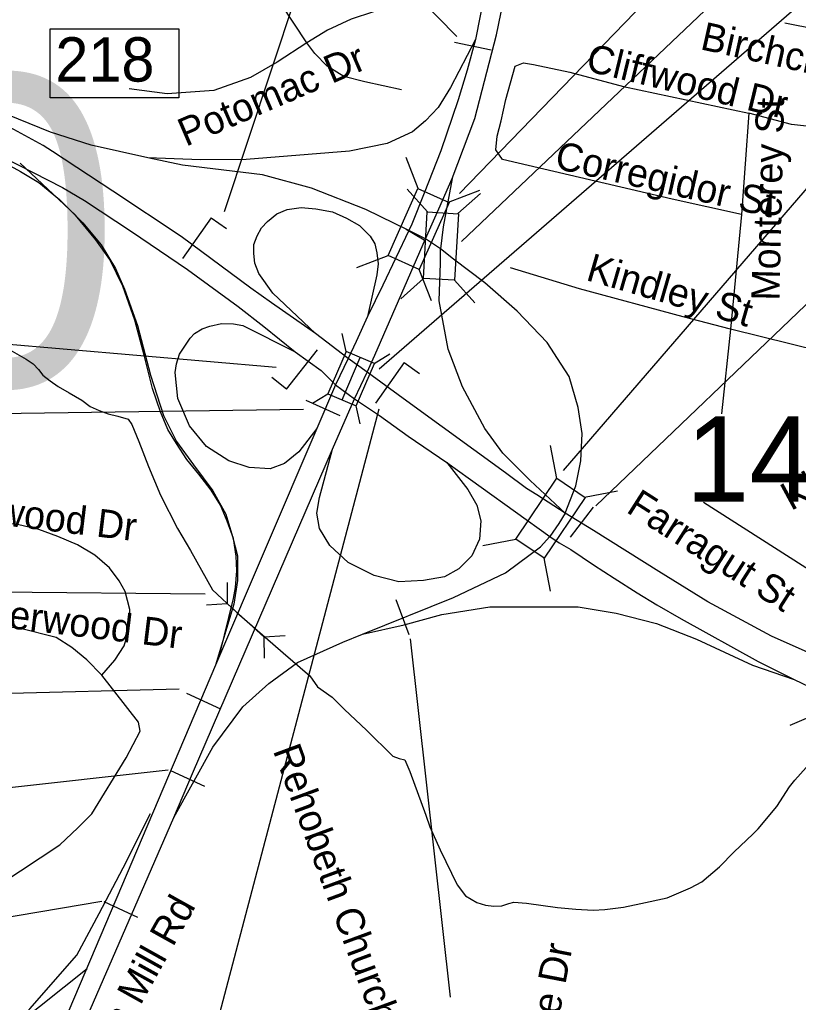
# Model space of a CAD drawing. Extents: x 1662474 to 1856135, y 779280 to 917889.
# Drawn here: x 1756514 to 1759145, y 830732 to 834053 of the extents above; entities that cross this region are included whole.
import ezdxf

# ---------------------------------------------------------------- set-up
doc = ezdxf.new("R2010")
doc.units = 0
for name, color, linetype in [('Cogo Default Point CELL', 7, 'Continuous'), ('Exist Hydrographic Creek Single Shore', 7, 'Continuous'), ('Exist Road Non-System Structure Non-Sys Other Number Label', 7, 'Continuous'), ('Exist Road Non-System Type 51', 7, 'Continuous'), ('Exist Road Non-System Type 51 Label', 7, 'Continuous'), ('Exist Road Primary Interstate Divided Center Attributed', 7, 'Continuous'), ('Exist Road Primary Interstate Interchange CELL', 7, 'Continuous'), ('Exist Road Primary Interstate Ramp 1 Lane Attributed', 7, 'Continuous'), ('Exist Road Primary Interstate Structure Cantilever Sign Number Label', 7, 'Continuous'), ('Exist Road Primary Interstate Structure Ovrhead Sign CELL', 7, 'Continuous'), ('Exist Road Primary Interstate Structure Standard Bridge CELL', 7, 'Continuous'), ('Exist Road Primary Interstate Structure Standard Bridge Number Label', 7, 'Continuous'), ('Exist Road Primary US Divided Attributed', 7, 'Continuous'), ('Exist Road Primary US Service Attributed', 7, 'Continuous'), ('Exist Road Primary US Structure Culvert CELL', 7, 'Continuous'), ('Exist Road Primary US Structure Culvert Number Label', 7, 'Continuous'), ('Exist Road Primary US Structure Ovrhead Sign CELL', 7, 'Continuous'), ('Exist Road Primary US Structure Standard Bridge CELL', 7, 'Continuous'), ('Exist Road Secondary Structure Standard Bridge CELL', 7, 'Continuous'), ('Exist Road Secondary Structure Standard Bridge Number Label', 7, 'Continuous'), ('Exist Road Secondary Type 51 Divided Attributed', 7, 'Continuous'), ('Exist Road Secondary Type 51 Label', 7, 'Continuous'), ('Exist Vertical Profile Horizontal Axis Label Major', 7, 'Continuous'), ('Prop Horizontal Alignment Curve and Spiral Data', 7, 'Continuous'), ('Scratch_Level_0', 7, 'Continuous'), ('Scratch_Level_2', 7, 'Continuous'), ('Scratch_Level_6', 7, 'Continuous')]:
    doc.layers.add(name, color=color, linetype=linetype)

msp = doc.modelspace()

# ---------------------------------------------------------------- linework, layer by layer
at = {"layer": 'Exist Hydrographic Creek Single Shore'}
for points in [[(1756456.9, 832950.2), (1756535.6, 832905.9), (1756559.2, 832890.1), (1756578.1, 832870.8), (1756592.6, 832851.6), (1756617.5, 832832.9), (1756643.8, 832812.8), (1756681.2, 832791.4), (1756723.9, 832766.8), (1756751.9, 832745.6), (1756782.1, 832731.9), (1756812.5, 832720.9), (1756845.4, 832712.8), (1756880.8, 832703), (1756893.1, 832685.4), (1756916.2, 832627.7), (1756949.2, 832543.2), (1756990, 832446.1), (1757047.8, 832333.2), (1757091, 832258.9), (1757166.1, 832125.9), (1757248, 832049.8), (1757404.9, 831913.2), (1757495, 831835.3), (1757520.6, 831798.6), (1757570, 831763.9), (1757611.8, 831722.4), (1757686.5, 831651.9), (1757775.2, 831564.2), (1757796.5, 831556.3), (1757815.9, 831552.1), (1757832.8, 831512.2), (1757886.2, 831364.8), (1757900.1, 831325.1), (1757934.9, 831247.9), (1757992.9, 831129.6), (1758020.6, 831092.8), (1758059.2, 831070), (1758088.4, 831061.1), (1758116.5, 831057.4), (1758143.5, 831058.7), (1758167.4, 831065.8), (1758183.6, 831071), (1758226.4, 831067.9), (1758331.9, 831053.2), (1758393.9, 831046.9), (1758451.4, 831043.5), (1758491.2, 831045.6), (1758554.8, 831054.2), (1758612.5, 831066.6), (1758702.2, 831085.4), (1758781.2, 831119.6), (1758819.1, 831139.2), (1758878.9, 831189.9), (1758928, 831240.8), (1758991.5, 831300.9)], [(1758991.5, 831300.9), (1759009.9, 831318.8), (1759072.1, 831394.6), (1759115.6, 831460.2), (1759133, 831483.1), (1759171.2, 831526.1)]]:
    msp.add_lwpolyline(points, dxfattribs=at)
at = {"layer": 'Exist Road Non-System Type 51'}
for p, q in [((1758977.6, 833736.9), (1758953.6, 833394.4)), ((1758953.6, 833394.4), (1758916.1, 833006.9)), ((1757881.2, 833308), (1757820.1, 833344.2)), ((1758916.1, 833006.9), (1758886, 832720.6)), ((1759261.4, 832921.6), (1758916.1, 833006.9))]:
    msp.add_line(p, q, dxfattribs=at)
for points in [[(1757483.9, 833974.1), (1757396.2, 834107.9), (1757362.6, 834129.2)], [(1757950.4, 834089.4), (1757867.6, 834096.7), (1757792.6, 834095.4), (1757710.1, 834079.4), (1757633.8, 834054.2), (1757553.8, 834016.9), (1757483.9, 833974.1)], [(1759376.2, 833885.4), (1759307.5, 833959.7), (1759260.2, 833997.8), (1759207.5, 834019.5), (1759099.9, 834040.8)], [(1757483.9, 833974.1), (1757383.9, 833909.2), (1757293.9, 833856.8), (1757170, 833812.9), (1757012.5, 833801.7), (1756883.9, 833819.5)], [(1757804.1, 833815.4), (1757680, 833843.2), (1757608.9, 833860.4), (1757552.6, 833895.9), (1757511.5, 833937.9), (1757483.9, 833974.1)], [(1758953.6, 833394.4), (1758718.5, 833445.8), (1758145.1, 833580.4), (1758123.5, 833612.9), (1758127.5, 833659.4), (1758141.4, 833710.6), (1758156.4, 833783), (1758188.9, 833895.6), (1758216.1, 833906.7), (1758250, 833901.7), (1758373.6, 833875.4), (1758554, 833826.6), (1758977.6, 833736.9)], [(1759303.9, 833682), (1759232.4, 833685.7), (1759122.4, 833698), (1758977.6, 833736.9)], [(1757190.1, 831908.5), (1757237.1, 832096.4), (1757243.8, 832134.2), (1757247.6, 832190.7), (1757245.1, 832239.5), (1757236.4, 832299.6), (1757215.1, 832358.4), (1757192.6, 832411.9), (1757161.1, 832463.1), (1757118.9, 832517.2), (1757078.9, 832567), (1757043.8, 832620.9), (1757015.1, 832667.9), (1756989.6, 832727.9), (1756963.4, 832806.9), (1756935.1, 832919.5), (1756902.6, 833036.9), (1756862.6, 833151.9), (1756818.9, 833241.9), (1756771.4, 833309.2), (1756702.6, 833391.7), (1756516.1, 833568.1)], [(1758916.1, 833006.9), (1758756.4, 833049.2), (1758406.1, 833143.2), (1758172.6, 833214.2)], [(1756791.2, 831838.2), (1756835.1, 831888.4), (1756866.6, 831936.6), (1756883.9, 831994.4), (1756886.5, 832060.2), (1756870, 832120.6), (1756850.1, 832156.9), (1756817.5, 832200.7), (1756767.6, 832243.4), (1756708.9, 832278.1), (1756642.4, 832306.9), (1756579.1, 832330.6), (1756511.2, 832345.5), (1756429.9, 832356.9), (1756106.2, 832383.1)], [(1756791.2, 831838.2), (1756741.4, 831889.4), (1756689.9, 831931.9), (1756637.5, 831965.5), (1756512.5, 831996.7), (1756091, 832039.2)], [(1754610.1, 830441.9), (1754727.5, 830419.4), (1754775, 830417.2), (1754831.5, 830420.6), (1754880, 830435.6), (1754915.1, 830448.4), (1754955.1, 830476.8), (1755041.4, 830542.9), (1755085.2, 830578.1), (1755152.8, 830611.9), (1755228.9, 830651.9), (1755496.2, 830744.2), (1756171.4, 830975.5), (1756270.2, 831022.2), (1756450.1, 831133.2), (1756650.1, 831264.2), (1756710.1, 831321.9), (1756758.1, 831369.4), (1756873.6, 831558.7), (1756921.4, 831648.4), (1756916.1, 831679.4), (1756791.2, 831838.2)], [(1755677.6, 830260.2), (1755855.1, 830290.4), (1755983.6, 830330.6), (1756078.9, 830380.8), (1756191.2, 830450.6), (1756307.6, 830519.4), (1756436.4, 830610.9), (1756548.8, 830710.7), (1756707.5, 830891.8), (1756782.6, 831032.2), (1756863.6, 831186.8), (1756956.6, 831371)]]:
    msp.add_lwpolyline(points, dxfattribs=at)
at = {"layer": 'Exist Road Primary Interstate Divided Center Attributed'}
for points in [[(1757513.1, 832992.8), (1757365.1, 833095.9), (1757295.1, 833145), (1757059.3, 833320.1), (1756828.4, 833472.9), (1756624.8, 833607.1), (1756593.2, 833627.9), (1756457, 833702), (1756239, 833809.1), (1756117, 833871.1)], [(1756109.4, 833765.8), (1756658.7, 833485.2), (1756733.1, 833441.8), (1756892, 833337), (1757081.3, 833208.6), (1757252.5, 833084.1), (1757339.3, 833015.9), (1757444.7, 832930.8)], [(1757623.9, 832907.7), (1757513.1, 832992.8)], [(1757444.7, 832930.8), (1757532.5, 832867.2), (1757581.7, 832818.5)], [(1757687.8, 832861.2), (1757623.9, 832907.7)], [(1758357.8, 832385.8), (1758261.2, 832447.5), (1758227.1, 832468.9), (1758155.5, 832521), (1757834.8, 832754.3), (1757751, 832815.2), (1757687.8, 832861.2)], [(1757581.7, 832818.5), (1757645.7, 832771.1)], [(1757645.7, 832771.1), (1757730.2, 832715), (1757827.2, 832645.6), (1757957.4, 832556.9)], [(1757957.4, 832556.9), (1758305.1, 832306.6)], [(1759449.1, 831802.8), (1759375.5, 831830.7), (1759284.1, 831866.5), (1759178.7, 831914.2), (1759054.8, 831969.5), (1758839.6, 832086.2), (1758673.6, 832188.1), (1758453.1, 832326.8), (1758357.8, 832385.8)], [(1758305.1, 832306.6), (1758337.1, 832285.2), (1758375.9, 832263), (1758453.5, 832210.3), (1758522.8, 832165.9), (1758600.4, 832116), (1758667.6, 832075.4), (1758749.1, 832027.7), (1759009.6, 831884.4), (1759131.2, 831823)], [(1759131.2, 831823), (1759307.9, 831739.2), (1759355.6, 831721.2)]]:
    msp.add_lwpolyline(points, dxfattribs=at)
at = {"layer": 'Exist Road Primary Interstate Interchange CELL'}
msp.add_lwpolyline([(1756617.1, 834021.8), (1757052.1, 834021.8), (1757052.1, 833788.6), (1756617.1, 833788.6)], close=True, dxfattribs=at)
at = {"layer": 'Exist Road Primary Interstate Ramp 1 Lane Attributed'}
for points in [[(1758054.6, 833986.2), (1757969.5, 833823.4), (1757928.4, 833756.3), (1757885.1, 833710.8), (1757841.8, 833674), (1757755.8, 833634.5), (1757628.4, 833608.1), (1757278.9, 833580.8), (1757125.2, 833578.7), (1756947.3, 833586.1)], [(1756947.3, 833586.1), (1756755.1, 833628.8), (1756618.7, 833672.1), (1756436.8, 833745.8), (1756304.7, 833806.4), (1756117, 833871.1)], [(1756109.4, 833765.8), (1756348.9, 833631.1), (1756517.3, 833539.3), (1756578.2, 833502.6), (1756648.5, 833445.4), (1756727.6, 833366.3), (1756789.1, 833291.5), (1756837.4, 833212.4), (1756868.2, 833142), (1756912.1, 833018.9), (1756956.1, 832851.8), (1757000, 832715.5), (1757044, 832627.6), (1757101.1, 832548.5), (1757167, 832460.5), (1757210.9, 832381.4), (1757232.9, 832306.6), (1757250.5, 832240.7), (1757250.5, 832157.2), (1757237.3, 832078), (1757175.8, 831871.4)], [(1757828.8, 833340.4), (1757683.7, 833411.8), (1757499.7, 833483.3), (1757334, 833528.9), (1757064.5, 833561.3), (1756947.3, 833586.1)], [(1757975.5, 833515.7), (1757944.8, 833353.1), (1757936, 833278.3)], [(1757513.1, 832992.8), (1757369.1, 833128.8), (1757322.2, 833195.2), (1757309.2, 833229.9), (1757304.8, 833262.4), (1757304.8, 833292.7), (1757316.4, 833322.3), (1757330.8, 833349), (1757351.6, 833370.7), (1757382.8, 833396.7), (1757417.4, 833411.8), (1757465.1, 833418.3), (1757514.9, 833414), (1757571.1, 833403.2), (1757618.8, 833381.5), (1757662.1, 833357.7), (1757698.9, 833320.9), (1757714, 833294.9), (1757720.7, 833265.1), (1757724.9, 833227.7), (1757720.5, 833190.9), (1757689.9, 833049.7)], [(1757885.1, 833312.2), (1757828.8, 833340.4)], [(1757936, 833278.3), (1757885.1, 833312.2)], [(1758357.8, 832385.8), (1758239.2, 832495.7), (1758146.9, 832588), (1758085.4, 832671.6), (1758010.7, 832812.3), (1757962.3, 832939.8), (1757931.6, 833102.5), (1757936, 833230), (1757936, 833278.3)], [(1758343.8, 832889.1), (1758296.3, 832961.8), (1758195.2, 833067.3), (1758085.4, 833164), (1757979.9, 833243.1), (1757936, 833278.3)], [(1757518.5, 832671.6), (1757457, 832592.4), (1757408.7, 832552.9), (1757360.3, 832535.3), (1757290, 832539.7), (1757220.9, 832562.2), (1757145, 832610), (1757087.9, 832680.4), (1757048.3, 832772.7), (1757039.6, 832860.6), (1757043.8, 832889.7), (1757054, 832922.1), (1757089.8, 832976.3), (1757104.6, 832992.3), (1757130.9, 833007.8), (1757157, 833017), (1757195.9, 833026.2), (1757236.8, 833024.9), (1757268.1, 833018.9), (1757444.7, 832930.8)], [(1758357.8, 832385.8), (1758393, 832478.1), (1758410.6, 832561.7), (1758415, 832654), (1758401.8, 832741.9), (1758371, 832847.4), (1758343.8, 832889.1)], [(1757957.4, 832556.9), (1758028.3, 832464.9), (1758059, 832412.2), (1758072.2, 832359.4), (1758067.8, 832297.8), (1758041.4, 832240.7), (1757997.5, 832196.7), (1757949.2, 832170.3), (1757878.9, 832157.2), (1757795.4, 832152.8), (1757711.9, 832174.7), (1757624, 832218.7), (1757562.5, 832275.9), (1757527.3, 832333), (1757518.5, 832385.8), (1757527.3, 832438.5), (1757571.3, 832601.2)], [(1758357.8, 832385.8), (1758335.9, 832350.6), (1758305.1, 832306.6)], [(1757672.3, 831976.9), (1757979.9, 832100), (1758155.7, 832183.5), (1758239.2, 832245.1), (1758274.3, 832271.5), (1758305.1, 832306.6)], [(1757672.3, 831976.9), (1757812.9, 832007.7), (1757940.4, 832042.8), (1758103, 832069.2), (1758401.8, 832069.2), (1758529.2, 832047.2), (1758665.4, 832012.1), (1758801.6, 831959.3), (1758990.6, 831871.4), (1759131.2, 831823)], [(1757035.2, 831356.9), (1757167, 831594.4), (1757268.1, 831730.7), (1757355.9, 831809.8), (1757452.6, 831880.2), (1757605.5, 831949.7), (1757672.3, 831976.9)], [(1755673.3, 830276.4), (1755849.9, 830289.4), (1755946.9, 830307.3), (1756031.2, 830340.4), (1756133.3, 830399.1), (1756324.9, 830526.8), (1756503.6, 830656.9), (1756741.8, 830847.2)]]:
    msp.add_lwpolyline(points, dxfattribs=at)
at = {"layer": 'Exist Road Primary Interstate Structure Cantilever Sign Number Label'}
msp.add_line((1757380.9, 832877.1), (1754235.9, 833147.4), dxfattribs=at)
at = {"layer": 'Exist Road Primary Interstate Structure Ovrhead Sign CELL'}
for p, q in [((1758461.5, 832410.1), (1760632.6, 834489.1)), ((1758375.8, 832304.6), (1758452.6, 832405.1))]:
    msp.add_line(p, q, dxfattribs=at)
at = {"layer": 'Exist Road Primary Interstate Structure Standard Bridge CELL'}
for p, q in [((1757892, 833403.2), (1757823.5, 833480)), ((1757994.7, 833397.3), (1758071.5, 833465.8)), ((1757801.8, 833109.8), (1757878.6, 833178.3)), ((1758052.2, 833095.4), (1757983.7, 833172.2)), ((1759117.3, 831669.1), (1759212.2, 831709))]:
    msp.add_line(p, q, dxfattribs=at)
msp.add_lwpolyline([(1757878.6, 833178.3), (1757891.5, 833403.2), (1757996.6, 833397.2), (1757983.7, 833172.2)], close=True, dxfattribs=at)
at = {"layer": 'Exist Road Primary Interstate Structure Standard Bridge Number Label'}
msp.add_lwpolyline([(1758006.9, 833302.8), (1759095.3, 834337.4), (1760240.9, 835435.2), (1761634.5, 836712.6)], dxfattribs=at)
at = {"layer": 'Exist Road Primary US Divided Attributed'}
for p, q in [((1757623.9, 832907.7), (1757581.7, 832818.5)), ((1757645.7, 832771.1), (1757687.8, 832861.2))]:
    msp.add_line(p, q, dxfattribs=at)
for points in [[(1757581.7, 832818.5), (1757518.5, 832671.6)], [(1757571.3, 832601.2), (1757645.7, 832771.1)], [(1757518.5, 832671.6), (1757175.8, 831871.4)], [(1757035.2, 831356.9), (1757098.3, 831505.3), (1757571.3, 832601.2)], [(1757175.8, 831871.4), (1756486.2, 830248.8), (1756422.2, 830096.9)], [(1756377.3, 829847.3), (1756480.6, 830083.4), (1757035.2, 831356.9)]]:
    msp.add_lwpolyline(points, dxfattribs=at)
at = {"layer": 'Exist Road Primary US Service Attributed'}
msp.add_lwpolyline([(1759628, 831914.7), (1759491.1, 831995.9), (1758825.1, 832420.8)], dxfattribs=at)
at = {"layer": 'Exist Road Primary US Structure Culvert CELL'}
for p, q in [((1757214.6, 832150.9), (1757215.7, 832080.1)), ((1757145.1, 832075.1), (1757215.7, 832080.1)), ((1757339.9, 831966.1), (1757215.7, 832080.1)), ((1757410.6, 831971.1), (1757339.9, 831966.1)), ((1757341.1, 831895.3), (1757339.9, 831966.1))]:
    msp.add_line(p, q, dxfattribs=at)
at = {"layer": 'Exist Road Primary US Structure Culvert Number Label'}
msp.add_line((1757141.3, 832111.1), (1753710.1, 832147.2), dxfattribs=at)
at = {"layer": 'Exist Road Primary US Structure Ovrhead Sign CELL'}
for p, q in [((1757481.1, 832767.6), (1757596, 832714.9)), ((1757830.7, 831974.1), (1757786.1, 832092.4)), ((1757078, 831777.4), (1757192.5, 831723.8)), ((1757023.8, 831516.2), (1757138.4, 831462.6)), ((1756798, 831073.4), (1756912.6, 831019.9))]:
    msp.add_line(p, q, dxfattribs=at)
at = {"layer": 'Exist Road Primary US Structure Standard Bridge CELL'}
for p, q in [((1757617.3, 832931.9), (1757604.1, 832992.2)), ((1757603.5, 832768.3), (1757664.8, 832911.5)), ((1757711.6, 832891.5), (1757764.4, 832923.6)), ((1757503, 832756.6), (1757555.8, 832788.7)), ((1757664.4, 832687.5), (1757651.2, 832747.9)), ((1758329.4, 832502.7), (1758307.9, 832613.8)), ((1758423.2, 832439.4), (1758534.3, 832461)), ((1758079.2, 832276), (1758190.3, 832297.6)), ((1758307.8, 832121.7), (1758286.2, 832232.8))]:
    msp.add_line(p, q, dxfattribs=at)
for points in [[(1757651.2, 832747.9), (1757712.5, 832891.1), (1757617.1, 832932), (1757555.8, 832788.7)], [(1758190.3, 832297.6), (1758329, 832503), (1758424.9, 832438.2), (1758286.2, 832232.8)]]:
    msp.add_lwpolyline(points, close=True, dxfattribs=at)
at = {"layer": 'Exist Road Secondary Structure Standard Bridge CELL'}
for p, q in [((1757860.1, 833481.8), (1757819.5, 833587.4)), ((1757963.4, 833435.7), (1758069.1, 833476.3)), ((1757653.1, 833215), (1757758.7, 833255.5)), ((1757905.1, 833102.8), (1757864.5, 833208.4))]:
    msp.add_line(p, q, dxfattribs=at)
msp.add_lwpolyline([(1757758.7, 833255.5), (1757859.6, 833482), (1757965.3, 833434.9), (1757864.5, 833208.4)], close=True, dxfattribs=at)
at = {"layer": 'Exist Road Secondary Structure Standard Bridge Number Label'}
msp.add_lwpolyline([(1758000.4, 833465.7), (1761139.7, 836706.5), (1761795.4, 837313.6)], dxfattribs=at)
at = {"layer": 'Exist Road Secondary Type 51 Divided Attributed'}
for points in [[(1758173.1, 834640.7), (1758150.6, 834503.4), (1758117.2, 834307.1), (1758054.6, 833986.2)], [(1757975.5, 833515.7), (1758052.6, 833718.7), (1758125.1, 834001.1), (1758204.2, 834385), (1758226.8, 834500.8), (1758253.2, 834630.6)], [(1758054.6, 833986.2), (1758025.8, 833881.9), (1757995.5, 833782.3), (1757937, 833609), (1757880.7, 833466), (1757839, 833361.3), (1757828.8, 833340.4)], [(1757885.1, 833312.2), (1757930.4, 833413.7), (1757975.5, 833515.7)], [(1757828.8, 833340.4), (1757741.4, 833155.6), (1757689.9, 833049.7)], [(1757687.8, 832861.2), (1757714.7, 832918.9), (1757885.1, 833312.2)], [(1757689.9, 833049.7), (1757651.1, 832965.2), (1757623.9, 832907.7)]]:
    msp.add_lwpolyline(points, dxfattribs=at)
at = {"layer": 'Exist Vertical Profile Horizontal Axis Label Major'}
for p, q in [((1757205.9, 833404.5), (1758356.6, 836864.8)), ((1757473.1, 832736), (1754133.3, 832685.8)), ((1757727.1, 832737), (1756599.7, 828454))]:
    msp.add_line(p, q, dxfattribs=at)
at = {"layer": 'Prop Horizontal Alignment Curve and Spiral Data'}
for p, q in [((1757160.7, 833383.4), (1757063.7, 833245.5)), ((1757160.7, 833383.4), (1757212.6, 833346.9)), ((1757415.7, 832804.3), (1757520, 832936.8)), ((1757813.7, 832894.2), (1757716, 832756.8)), ((1757813.7, 832894.2), (1757865.4, 832857.5)), ((1757415.7, 832804.3), (1757365.8, 832843.5))]:
    msp.add_line(p, q, dxfattribs=at)
at = {"layer": 'Scratch_Level_0'}
msp.add_line((1757983.5, 833976.8), (1758107.2, 833950.7), dxfattribs=at)
at = {"layer": 'Scratch_Level_2'}
for p, q in [((1757834.1, 831960.4), (1757968.8, 830749.7)), ((1757053.4, 831790), (1753799.9, 831711.3)), ((1757016.1, 831517.1), (1753722.9, 831147.1)), ((1756791.5, 831073.2), (1753594.7, 830531.6))]:
    msp.add_line(p, q, dxfattribs=at)
for points in [[(1757728.9, 832872.7), (1759620.4, 834512.4), (1761513.8, 836183.1)], [(1758352.1, 832529.2), (1760240.9, 834719.2), (1761275.2, 835689.8)]]:
    msp.add_lwpolyline(points, dxfattribs=at)
at = {"layer": 'Scratch_Level_6'}
msp.add_line((1757991.1, 833996), (1756704.8, 835312.7), dxfattribs=at)

# ---------------------------------------------------------------- texts
at = {"layer": 'Cogo Default Point CELL'}
msp.add_text('1417', height=288, dxfattribs=at).set_placement((1758765.6, 832424.3))
at = {"layer": 'Exist Road Non-System Structure Non-Sys Other Number Label'}
msp.add_text('J480', height=1049.86, dxfattribs=at).set_placement((1753811.9, 832815.4))
at = {"layer": 'Exist Road Non-System Type 51 Label'}
for s, rotation, p in [('Birchcrest Dr', 347.4618, (1758810.4, 833953.3)), ('Cliffwood Dr', 346.3652, (1758423.3, 833880.7)), ('Potomac Dr', 23.3249, (1757075.4, 833622.8)), ('Monterey St', 88.6686, (1759081.3, 833102.5)), ('Corregidor St', 347.2008, (1758318, 833551.1)), ('Kindley St', 343.8232, (1758423.9, 833173.6)), ('Kindley Ct', 28.509, (1759120.2, 832391.8)), ('Tealwood Dr', 353.1443, (1756188.4, 832376.6)), ('Branderwood Dr', 353.1265, (1756138.1, 832037.6)), ('Rehobeth Church Rd', 290.2075, (1757368.9, 831583.4)), ('Ravendale Dr', 79.1204, (1758236.4, 830159.3))]:
    msp.add_text(s, height=95, rotation=rotation, dxfattribs=at).set_placement(p)
at = {"layer": 'Exist Road Primary Interstate Interchange CELL'}
msp.add_text('218', height=150, dxfattribs=at).set_placement((1756634.7, 833843.4))
at = {"layer": 'Exist Road Secondary Type 51 Label'}
for s, rotation, p in [('Farragut St', 327.4608, (1758559.9, 832390.9)), ('Freeman Mill Rd', 60.8664, (1756657.2, 830244.7))]:
    msp.add_text(s, height=95, rotation=rotation, dxfattribs=at).set_placement(p)

doc.saveas('drawing.dxf')
